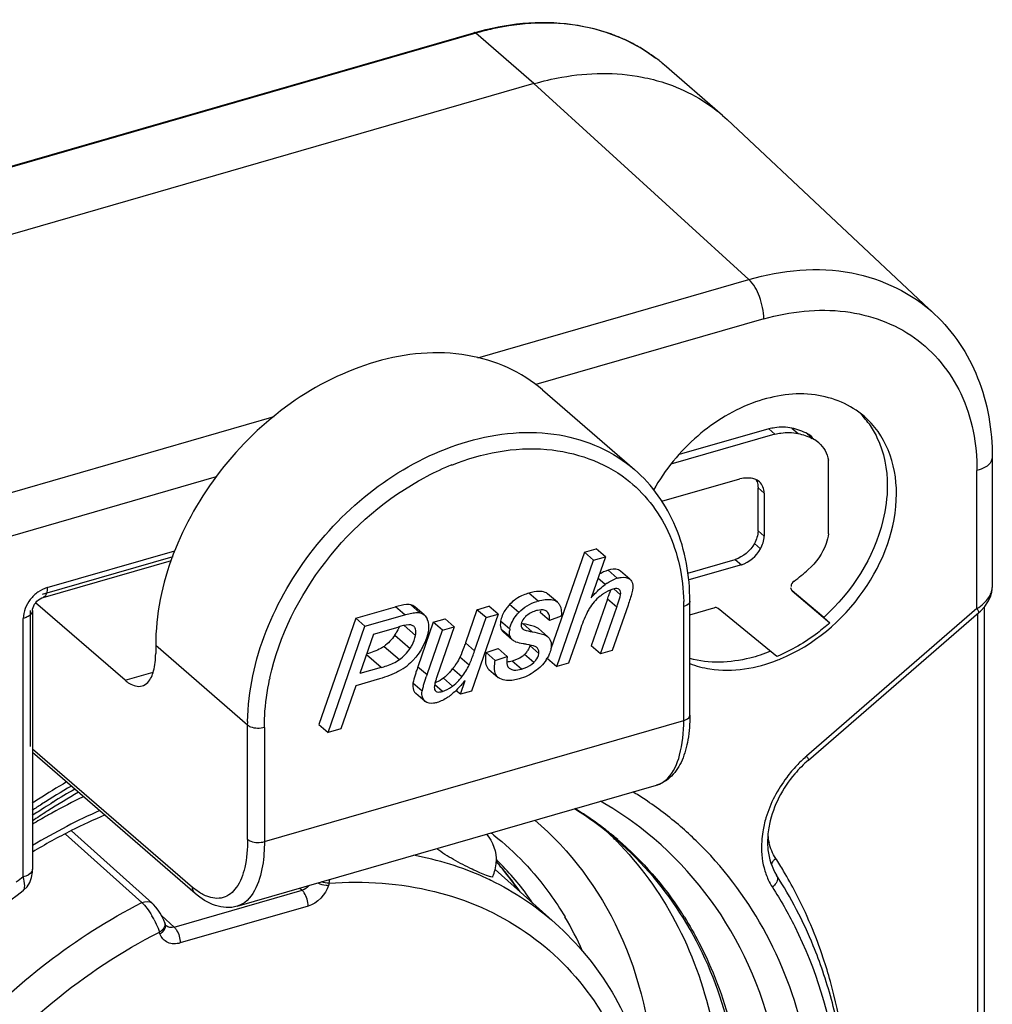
# Model space of a CAD drawing. Header units: millimetres. Extents: x 0 to 420, y 0 to 297.
# Tile 376 of 502: x 373.08 to 374.67, y 138.34 to 139.94. Entities that reach past the tile are written whole.
import ezdxf

# ---------------------------------------------------------------- set-up
doc = ezdxf.new("R2010")
doc.units = ezdxf.units.MM
doc.header["$LTSCALE"] = 23.1
doc.layers.get('0').update_dxf_attribs({"linetype": 'CONTINUOUS'})

msp = doc.modelspace()

# ---------------------------------------------------------------- linework, layer by layer
at = {"color": 7, "linetype": 'CONTINUOUS'}
for p, q in [((372.1764, 139.4467), (373.8218, 139.9217)), ((373.8246, 139.9208), (372.1791, 139.4458)), ((373.9196, 139.8385), (373.8246, 139.9208)), ((374.2273, 139.7868), (374.1323, 139.8691)), ((373.9196, 139.8385), (372.2741, 139.3635)), ((374.2703, 139.5189), (373.9196, 139.8385)), ((374.2273, 139.7868), (374.2351, 139.7798)), ((374.5734, 139.4625), (374.2351, 139.7798)), ((373.828, 139.3913), (374.2703, 139.5189)), ((374.2946, 139.4546), (373.9228, 139.3473)), ((373.9336, 139.3388), (374.0836, 139.2089)), ((372.6248, 139.0439), (373.4958, 139.2954)), ((374.3027, 139.275), (374.1565, 139.2331)), ((374.3127, 139.2663), (374.3027, 139.275)), ((374.3405, 139.2763), (374.3505, 139.2677)), ((374.3127, 139.2663), (374.1432, 139.2177)), ((374.366, 139.267), (374.376, 139.2583)), ((374.4004, 139.1039), (374.4003, 139.2241)), ((374.6674, 139.2288), (374.6674, 139.0163)), ((373.4012, 139.1967), (372.6491, 138.9796)), ((374.1282, 139.157), (374.2557, 139.1935)), ((374.6424, 138.9819), (374.6424, 139.2071)), ((374.2852, 139.1791), (374.2952, 139.1703)), ((374.2852, 139.1089), (374.2852, 139.1791)), ((374.2952, 139.1703), (374.2952, 139.1003)), ((374.2852, 139.1089), (374.2952, 139.1003)), ((374.0019, 139.0737), (374.0211, 139.0792)), ((374.0361, 139.0662), (374.0211, 139.0792)), ((374.2792, 139.088), (374.2892, 139.0793)), ((373.3303, 139.0665), (373.1174, 139.0051)), ((373.1255, 139.0161), (373.3339, 139.0762)), ((374.0019, 139.0737), (373.9474, 138.9164)), ((374.0169, 139.0607), (374.0019, 139.0737)), ((374.0361, 139.0662), (374.0131, 138.9997)), ((374.0169, 139.0607), (374.0361, 139.0662)), ((373.1188, 139.0002), (373.3281, 139.0606)), ((373.9569, 138.8875), (374.0169, 139.0607)), ((374.1706, 139.0397), (374.248, 139.0621)), ((374.258, 139.0534), (374.1721, 139.0286)), ((374.248, 139.0621), (374.258, 139.0534)), ((374.0357, 139.0211), (374.024, 139.0313)), ((374.0556, 139.0314), (374.0406, 139.0444)), ((374.076, 139.0299), (374.061, 139.0429)), ((374.3394, 139.0187), (374.34, 139.0179)), ((374.6672, 139.0126), (374.6674, 139.0162)), ((374.6673, 139.0138), (374.6674, 139.0163)), ((373.1167, 138.9994), (373.1188, 139.0002)), ((373.9264, 138.9941), (373.9114, 139.0071)), ((373.9429, 139.0053), (373.942, 139.0061)), ((373.9579, 138.9923), (373.942, 139.0061)), ((374.0446, 139.0122), (374.0429, 139.0068)), ((374.061, 139.0046), (374.0502, 139.014)), ((374.3408, 139.0107), (374.4024, 138.9589)), ((374.3924, 138.9675), (374.3409, 139.0108)), ((374.658, 138.9951), (374.6617, 139)), ((374.6604, 138.993), (374.6644, 139.0012)), ((374.6644, 139.0012), (374.6662, 139.0069)), ((374.6662, 139.0069), (374.6664, 139.0078)), ((374.6664, 139.0097), (374.6673, 139.0138)), ((374.6664, 139.0078), (374.6672, 139.0126)), ((373.2525, 138.8651), (373.1066, 138.9914)), ((373.6289, 138.966), (373.6939, 138.9848)), ((373.7089, 138.9718), (373.6939, 138.9848)), ((373.7186, 138.9879), (373.7162, 138.9883)), ((373.7336, 138.9749), (373.7186, 138.9879)), ((373.7404, 138.9716), (373.7254, 138.9846)), ((373.8267, 138.9801), (373.846, 138.9857)), ((373.861, 138.9727), (373.846, 138.9857)), ((373.8949, 138.9755), (373.8799, 138.9885)), ((373.957, 138.9931), (373.9579, 138.9923)), ((374.0396, 138.997), (374.0132, 138.921)), ((374.0282, 138.9081), (374.0546, 138.984)), ((374.0546, 138.984), (374.0396, 138.997)), ((374.0731, 138.9877), (374.0475, 138.9136)), ((374.164, 138.7991), (374.164, 138.9853)), ((374.174, 138.8078), (374.174, 138.994)), ((374.174, 138.9718), (374.2129, 138.9831)), ((374.6482, 138.9779), (374.655, 138.9852)), ((374.6535, 138.9905), (374.658, 138.9951)), ((374.6539, 138.984), (374.6539, 137.4166)), ((374.655, 138.9852), (374.6604, 138.993)), ((373.0913, 138.9675), (373.0865, 138.9658)), ((373.0975, 138.9788), (373.0975, 138.7568)), ((373.1015, 138.9788), (373.1015, 138.5569)), ((373.6439, 138.953), (373.7089, 138.9718)), ((373.7312, 138.9753), (373.7336, 138.9749)), ((373.8267, 138.9801), (373.8079, 138.9259)), ((373.861, 138.9727), (373.8175, 138.8472)), ((373.8229, 138.9129), (373.8417, 138.9671)), ((373.8417, 138.9671), (373.8267, 138.9801)), ((373.8417, 138.9671), (373.861, 138.9727)), ((373.9302, 138.9781), (373.93, 138.9755)), ((373.945, 138.9625), (373.93, 138.9755)), ((373.964, 138.9693), (373.945, 138.9625)), ((374.3158, 138.9037), (374.2203, 138.9821)), ((374.6424, 138.9819), (374.3644, 138.7412)), ((374.3675, 138.7347), (374.6455, 138.9755)), ((374.4024, 138.9589), (374.3924, 138.9675)), ((374.6439, 137.4079), (374.6439, 138.9741)), ((374.6455, 138.9755), (374.6482, 138.9779)), ((373.0865, 138.5439), (373.0865, 138.9658)), ((373.6289, 138.966), (373.5687, 138.7927)), ((373.5837, 138.7797), (373.6439, 138.953)), ((373.6439, 138.953), (373.6289, 138.966)), ((373.6581, 138.9402), (373.6981, 138.9517)), ((373.7078, 138.9542), (373.7264, 138.938)), ((373.7554, 138.9595), (373.7303, 138.8871)), ((373.7554, 138.9595), (373.7746, 138.9651)), ((373.7704, 138.9466), (373.7554, 138.9595)), ((373.7896, 138.9521), (373.7618, 138.8719)), ((373.7704, 138.9466), (373.7896, 138.9521)), ((373.7896, 138.9521), (373.7746, 138.9651)), ((373.8802, 138.9483), (373.8652, 138.9613)), ((373.9169, 138.9442), (373.9019, 138.9571)), ((373.6581, 138.9402), (373.6357, 138.8757)), ((373.6925, 138.9384), (373.7175, 138.9167)), ((373.7453, 138.8741), (373.7704, 138.9466)), ((373.8814, 138.935), (373.8664, 138.948)), ((373.8699, 138.9436), (373.8849, 138.9306)), ((373.9019, 138.9483), (373.9007, 138.9494)), ((373.9012, 138.9488), (373.9019, 138.9483)), ((373.942, 138.9363), (373.927, 138.9493)), ((373.9948, 138.9469), (373.9761, 138.893)), ((373.4525, 138.7915), (373.3025, 138.9214)), ((373.3025, 138.9214), (373.3025, 138.9084)), ((373.6752, 138.9202), (373.7002, 138.8986)), ((373.8079, 138.9259), (373.8229, 138.9129)), ((373.9277, 138.9085), (373.9127, 138.9215)), ((373.9255, 138.9173), (373.9243, 138.9183)), ((374.0282, 138.9081), (374.0132, 138.921)), ((373.6701, 138.8856), (373.6463, 138.9062)), ((373.8139, 138.8898), (373.7989, 138.9028)), ((373.8416, 138.9101), (373.861, 138.9169)), ((373.8416, 138.9101), (373.8566, 138.8971)), ((373.8566, 138.8971), (373.876, 138.9039)), ((373.876, 138.9039), (373.861, 138.9169)), ((373.9192, 138.894), (373.9042, 138.907)), ((373.9255, 138.9173), (373.9249, 138.9179)), ((374.0475, 138.9136), (374.0282, 138.9081)), ((373.7303, 138.8871), (373.7453, 138.8741)), ((373.8992, 138.8831), (373.8842, 138.8961)), ((373.9419, 138.9004), (373.9569, 138.8875)), ((373.9761, 138.893), (373.9569, 138.8875)), ((373.2525, 138.8651), (373.2984, 138.8783)), ((373.6701, 138.8856), (373.6357, 138.8757)), ((373.8019, 138.8705), (373.7869, 138.8835)), ((373.8461, 138.8827), (373.8611, 138.8697)), ((373.6289, 138.8561), (373.6046, 138.7858)), ((373.6679, 138.8673), (373.6289, 138.8561)), ((373.7373, 138.8474), (373.7223, 138.8604)), ((373.7703, 138.8468), (373.7581, 138.8574)), ((373.7868, 138.8554), (373.7718, 138.8684)), ((373.7997, 138.8421), (373.8075, 138.8648)), ((373.7421, 138.8304), (373.7271, 138.8434)), ((373.7373, 138.8474), (373.7387, 138.8532)), ((373.7997, 138.8421), (373.793, 138.8479)), ((373.8175, 138.8472), (373.7997, 138.8421)), ((373.4525, 138.7915), (373.4526, 138.7976)), ((373.4525, 138.6053), (373.4525, 138.7915)), ((373.4798, 138.6016), (374.164, 138.7991)), ((373.5687, 138.7927), (373.5837, 138.7797)), ((373.4798, 138.7878), (373.4798, 138.6016)), ((373.6046, 138.7858), (373.5837, 138.7797)), ((373.1015, 138.7533), (373.3625, 138.5273)), ((373.3667, 138.5172), (373.1015, 138.7469)), ((373.4353, 138.4961), (374.1194, 138.6936)), ((373.1264, 138.6518), (373.1245, 138.6506)), ((373.1264, 138.6518), (373.1246, 138.6505)), ((373.1551, 138.6139), (373.2799, 138.5021)), ((373.1649, 138.6192), (373.2968, 138.5011)), ((374.053, 138.6039), (374.0541, 138.6027)), ((374.053, 138.6039), (374.0541, 138.6026)), ((374.0554, 138.6038), (374.0553, 138.6039)), ((373.0999, 138.543), (373.1013, 138.5516)), ((373.1013, 138.5516), (373.1015, 138.5569)), ((373.9543, 138.4686), (373.8561, 138.5559)), ((373.0927, 138.528), (373.097, 138.535)), ((373.097, 138.535), (373.0999, 138.543)), ((373.5853, 138.5338), (373.5843, 138.5302)), ((373.5853, 138.5338), (373.5864, 138.5396)), ((373.0862, 138.5215), (373.0871, 138.5223)), ((373.0871, 138.5223), (373.0927, 138.528)), ((373.3326, 138.4621), (373.5413, 138.5224)), ((373.5376, 138.5256), (373.5413, 138.5224)), ((373.2967, 138.5012), (373.2968, 138.5011)), ((373.299, 138.4991), (373.2968, 138.5012)), ((373.3028, 138.4948), (373.299, 138.4991)), ((373.3064, 138.49), (373.3028, 138.4948)), ((373.3099, 138.4846), (373.3064, 138.49)), ((373.3131, 138.4789), (373.3099, 138.4846)), ((373.5512, 138.4964), (373.3425, 138.4362)), ((373.3326, 138.4621), (373.3123, 138.4803)), ((373.3158, 138.4732), (373.3131, 138.4789)), ((373.3173, 138.4691), (373.3158, 138.4732)), ((373.3184, 138.4661), (373.3174, 138.4691)), ((373.9542, 138.4686), (373.9543, 138.4686)), ((373.3063, 138.4602), (373.3085, 138.4539)), ((373.3095, 138.4509), (373.3085, 138.4539)), ((373.3187, 138.4654), (373.3184, 138.4661)), ((373.3193, 138.4646), (373.3187, 138.4654)), ((373.3194, 138.4644), (373.3193, 138.4646))]:
    msp.add_line(p, q, dxfattribs=at)
for centre, radius, start, end in [((373.9482, 139.4929), 0.4454, 102.4707, 106.1154), ((373.9476, 139.6455), 0.2908, 70.0688, 71.5948), ((373.9507, 139.6537), 0.2821, 63.9274, 70.0899), ((373.9546, 139.6619), 0.273, 60.8336, 63.9034), ((373.9564, 139.6652), 0.2692, 55.8416, 60.8349), ((373.9578, 139.6672), 0.2668, 54.5751, 55.8345), ((373.9582, 139.6679), 0.266, 52.8935, 54.5752), ((373.9567, 139.6663), 0.2683, 49.1104, 52.935), ((373.9589, 139.6688), 0.2649, 49.1139, 52.8941), ((374.3491, 139.2004), 0.1435, 35.2477, 44.9071), ((374.3438, 139.2261), 0.0465, 49.1956, 61.4972), ((374.3327, 139.1784), 0.0909, 61.4993, 63.3446), ((374.3538, 139.2174), 0.0465, 49.1956, 61.4972), ((373.9462, 138.8109), 0.436, 111.6103, 117.4881), ((373.9533, 138.7966), 0.4519, 117.4541, 117.7393), ((374.0689, 138.9853), 0.0481, 106.1308, 110.1311), ((374.0889, 139.3626), 0.4219, 307.2014, 311.2662), ((374.0889, 138.9488), 0.0898, 123.626, 126.2961), ((373.1453, 138.9599), 0.06, 133.8292, 142.1787), ((373.1439, 138.9615), 0.0579, 125.2835, 133.8769), ((373.3596, 139.2334), 0.7199, 340.8343, 341.0121), ((373.4934, 139.1874), 0.5784, 341.0038, 341.4214), ((373.6513, 139.1344), 0.4118, 341.4166, 341.9565), ((374.6374, 139.0183), 0.0302, 338.4765, 343.4036), ((374.6588, 139.0088), 0.00767, 345.79, 6.5943), ((373.95, 138.9125), 0.085, 106.0985, 107.4591), ((373.9471, 138.9801), 0.0163, 52.7621, 60.5769), ((373.8275, 138.9853), 0.3365, 359.9981, 1.3889), ((373.9365, 138.9294), 0.0507, 102.6859, 106.1744), ((373.7221, 138.9543), 0.0254, 17.8749, 24.8044), ((373.9066, 138.9543), 0.0419, 164.1334, 170.4531), ((373.9372, 139.1543), 0.2003, 259.0099, 259.8483), ((373.6304, 138.9794), 0.0744, 326.5256, 329.8489), ((373.9161, 138.9422), 0.0363, 170.4016, 174.6005), ((373.8727, 138.9389), 0.0449, 314.6284, 318.7813), ((373.658, 138.9594), 0.0895, 297.1487, 307.8294), ((374.1916, 138.7261), 0.4886, 160.7627, 161.6999), ((373.8766, 138.9388), 0.0751, 326.6807, 329.5377), ((374.2193, 139.1467), 0.2673, 291.5966, 292.5623), ((374.2546, 138.6966), 0.5394, 160.7862, 161.2198), ((373.9594, 138.8031), 0.2093, 160.8013, 162.4088), ((373.7174, 138.9378), 0.0883, 317.1949, 322.0038), ((373.7324, 138.9248), 0.0883, 317.1963, 322.0038), ((373.8891, 138.7806), 0.4098, 167.5518, 167.8974), ((373.743, 138.9015), 0.0435, 290.1678, 293.9745), ((373.7457, 138.9097), 0.0681, 305.5269, 307.1313), ((373.6362, 139.0042), 0.221, 318.856, 320.8585), ((373.7278, 138.9114), 0.0902, 304.4008, 308.0193), ((374.5116, 138.5714), 0.2247, 131.4879, 136.5496), ((374.5082, 138.5752), 0.2196, 130.8937, 131.4735), ((373.8301, 137.5555), 1.3269, 120.4759, 122.8105), ((373.8269, 137.5586), 1.3128, 120.2774, 122.7624), ((373.8103, 137.5752), 1.2755, 119.7865, 122.4296), ((373.8199, 137.5673), 1.2946, 120.0948, 121.956), ((373.7683, 138.171), 0.5998, 56.3242, 58.6019), ((373.8401, 137.5398), 1.3455, 122.8059, 123.3077), ((373.8385, 137.5404), 1.3344, 122.7573, 123.5402), ((373.8297, 137.5516), 1.3131, 121.9531, 122.6914), ((373.6349, 137.7424), 1.0355, 115.7698, 118.9923), ((373.7434, 138.1676), 0.5754, 54.1286, 60.3021), ((373.7715, 138.1759), 0.594, 49.3176, 56.3232), ((373.8355, 137.5425), 1.3239, 122.6917, 123.685), ((373.8256, 137.5511), 1.304, 122.5201, 123.7413), ((373.6451, 137.7238), 1.0567, 118.9826, 119.4228), ((373.5899, 137.7892), 0.9424, 113.6892, 117.3229), ((373.6994, 138.1925), 0.544, 51.475, 58.241), ((373.6985, 138.1861), 0.5508, 53.9872, 58.4499), ((373.651, 137.7133), 1.0688, 119.4252, 120.9545), ((373.5713, 137.8113), 0.9048, 112.8547, 116.693), ((373.7011, 138.1897), 0.5464, 52.589, 53.9817), ((374.4694, 138.5889), 0.1789, 163.2431, 170.6935), ((373.6097, 137.7509), 0.9854, 117.3238, 121.0592), ((373.5943, 137.7658), 0.9557, 116.6994, 121.0433), ((373.5596, 138.2394), 0.4752, 51.6692, 52.4373), ((373.7022, 138.1912), 0.5446, 50.6144, 52.5891), ((373.7024, 138.1965), 0.5391, 49.0847, 51.4618), ((373.6651, 138.2195), 0.5461, 44.7409, 46.8956), ((373.7721, 138.1768), 0.5929, 45.9372, 49.3095), ((373.7026, 138.1917), 0.5439, 49.43, 50.6137), ((374.3974, 138.6228), 0.0969, 186.5597, 193.5324), ((373.629, 138.0687), 0.5192, 72.8342, 79.568), ((373.7941, 138.5715), 0.0642, 345.8477, 357.4667), ((373.5262, 138.2729), 0.4447, 39.742, 41.7168), ((373.5136, 138.2579), 0.4643, 40.4673, 42.0429), ((373.5368, 138.2436), 0.4599, 43.6451, 45.6032), ((374.3238, 138.5581), 0.018, 155.1859, 158.6616), ((374.325, 138.5575), 0.0194, 152.1757, 155.1919), ((373.7442, 138.206), 0.6785, 30.8032, 32.8652), ((373.6381, 138.0989), 0.4876, 65.8062, 72.8036), ((373.793, 138.5718), 0.0653, 335.1816, 345.8418), ((373.5124, 138.2569), 0.4658, 40.0981, 40.468), ((373.521, 138.2686), 0.4514, 34.233, 39.7307), ((373.5078, 138.2531), 0.4718, 34.4127, 40.0849), ((373.5297, 138.2372), 0.4694, 34.1785, 43.6091), ((373.7305, 138.1979), 0.6944, 27.5017, 30.7979), ((373.8891, 137.4819), 1.3312, 127.0793, 127.6964), ((373.6436, 138.1117), 0.4737, 64.2733, 65.7767), ((374.3958, 138.5833), 0.1036, 205.0656, 212.8144), ((373.678, 138.1723), 0.5753, 32.1263, 32.9765), ((373.177, 138.41), 0.1388, 27.4283, 30.6488), ((373.5205, 138.2133), 0.5222, 23.689, 30.5481), ((373.2951, 138.4759), 0.0257, 301.1982, 309.6423), ((373.3107, 138.4635), 0.00808, 12.3542, 18.747), ((373.6419, 138.1357), 0.791, 11.7903, 18.7657)]:
    msp.add_arc(centre, radius, start, end, dxfattribs=at)
for points, knots in [([(373.8218, 139.9217), (373.8735, 139.9367), (373.9788, 139.9485), (374.0794, 139.9097), (374.1184, 139.8803)], [0, 0, 0, 0, 0.524063, 1, 1, 1, 1]), ([(374.0394, 139.9215), (374.0252, 139.9262), (373.9639, 139.9415), (373.8988, 139.9381), (373.852, 139.9278)], [0, 0, 0, 0, 0.23867, 1, 1, 1, 1]), ([(373.8246, 139.9208), (373.8242, 139.9212), (373.8233, 139.9218), (373.8223, 139.9219), (373.8218, 139.9217)], [0, 0, 0, 0, 0.559343, 1, 1, 1, 1]), ([(373.9196, 139.8385), (373.9346, 139.8428), (373.9923, 139.8564), (374.0533, 139.8575), (374.0962, 139.8492)], [0, 0, 0, 0, 0.262945, 1, 1, 1, 1]), ([(374.0962, 139.8492), (374.1085, 139.8468), (374.1557, 139.8348), (374.1999, 139.8105), (374.2273, 139.7868)], [0, 0, 0, 0, 0.257547, 1, 1, 1, 1]), ([(374.2703, 139.5189), (374.3241, 139.5345), (374.4344, 139.5455), (374.5367, 139.4969), (374.5734, 139.4625)], [0, 0, 0, 0, 0.52675, 1, 1, 1, 1]), ([(374.2946, 139.4546), (374.2946, 139.4669), (374.2895, 139.49), (374.2784, 139.5116), (374.2703, 139.5189)], [0, 0, 0, 0, 0.529618, 1, 1, 1, 1]), ([(374.2946, 139.4546), (374.3374, 139.4669), (374.4243, 139.477), (374.5463, 139.4334), (374.6271, 139.3339), (374.6424, 139.2499), (374.6424, 139.2071)], [0, 0, 0, 0, 0.266867, 0.507861, 0.743947, 1, 1, 1, 1]), ([(374.5734, 139.4625), (374.6039, 139.4339), (374.6531, 139.3597), (374.6674, 139.2728), (374.6674, 139.2288)], [0, 0, 0, 0, 0.486873, 1, 1, 1, 1]), ([(373.9335, 139.3389), (373.8996, 139.3682), (373.8077, 139.4086), (373.7098, 139.3984), (373.6619, 139.3845)], [0, 0, 0, 0, 0.47353, 1, 1, 1, 1]), ([(373.6619, 139.3845), (373.5624, 139.3558), (373.3861, 139.2266), (373.3025, 139.0225), (373.3025, 138.9214)], [0, 0, 0, 0, 0.505913, 1, 1, 1, 1]), ([(374.4583, 139.2957), (374.4364, 139.3147), (374.3754, 139.3397), (374.275, 139.3241), (374.1816, 139.2674), (374.1333, 139.2085), (374.1148, 139.1754)], [0, 0, 0, 0, 0.213251, 0.452949, 0.721281, 1, 1, 1, 1]), ([(374.5111, 139.1692), (374.5111, 139.1936), (374.5032, 139.2411), (374.4753, 139.281), (374.4583, 139.2957)], [0, 0, 0, 0, 0.520049, 1, 1, 1, 1]), ([(373.8119, 139.2546), (373.8598, 139.2685), (373.9577, 139.2787), (374.0496, 139.2383), (374.0836, 139.2089)], [0, 0, 0, 0, 0.526466, 1, 1, 1, 1]), ([(374.3405, 139.2763), (374.3314, 139.2783), (374.3183, 139.2784), (374.3059, 139.2758), (374.3027, 139.275)], [0, 0, 0, 0, 0.737161, 1, 1, 1, 1]), ([(374.4663, 139.2832), (374.4712, 139.2763), (374.4892, 139.2456), (374.4961, 139.2092), (374.4961, 139.1822)], [0, 0, 0, 0, 0.239348, 1, 1, 1, 1]), ([(374.3127, 139.2663), (374.3159, 139.2672), (374.3283, 139.2697), (374.3414, 139.2696), (374.3505, 139.2677)], [0, 0, 0, 0, 0.262839, 1, 1, 1, 1]), ([(373.4525, 138.7976), (373.4542, 138.8979), (373.5386, 139.0989), (373.7135, 139.2262), (373.8119, 139.2546)], [0, 0, 0, 0, 0.494837, 1, 1, 1, 1]), ([(373.7856, 139.2162), (373.8342, 139.2355), (373.9346, 139.2558), (374.0339, 139.2214), (374.0706, 139.1932)], [0, 0, 0, 0, 0.530453, 1, 1, 1, 1]), ([(374.6674, 139.2288), (374.6674, 139.2266), (374.6639, 139.215), (374.6513, 139.2097), (374.6424, 139.2071)], [0, 0, 0, 0, 0.193916, 1, 1, 1, 1]), ([(374.174, 138.994), (374.174, 139.0351), (374.1603, 139.1159), (374.1126, 139.1838), (374.0836, 139.2089)], [0, 0, 0, 0, 0.516833, 1, 1, 1, 1]), ([(373.4889, 138.869), (373.504, 138.9374), (373.5692, 139.0684), (373.6799, 139.1634), (373.7429, 139.1966)], [0, 0, 0, 0, 0.495711, 1, 1, 1, 1]), ([(374.0706, 139.1932), (374.0993, 139.1711), (374.1478, 139.1089), (374.1629, 139.0326), (374.1639, 138.9935)], [0, 0, 0, 0, 0.480831, 1, 1, 1, 1]), ([(374.4961, 139.1822), (374.4961, 139.1632), (374.4855, 139.0825), (374.4383, 139.0088), (374.3924, 138.9675)], [0, 0, 0, 0, 0.236069, 1, 1, 1, 1]), ([(374.3218, 138.8998), (374.3756, 138.9222), (374.4679, 138.9993), (374.5111, 139.1133), (374.5111, 139.1692)], [0, 0, 0, 0, 0.510233, 1, 1, 1, 1]), ([(374.4004, 139.1039), (374.3996, 139.0986), (374.3939, 139.0765), (374.3801, 139.0568), (374.3672, 139.0455)], [0, 0, 0, 0, 0.240379, 1, 1, 1, 1]), ([(374.061, 139.0429), (374.0599, 139.0438), (374.0537, 139.0473), (374.046, 139.046), (374.0406, 139.0444)], [0, 0, 0, 0, 0.203858, 1, 1, 1, 1]), ([(374.0556, 139.0314), (374.0577, 139.0321), (374.0644, 139.0337), (374.0724, 139.0329), (374.076, 139.0299)], [0, 0, 0, 0, 0.31964, 1, 1, 1, 1]), ([(374.0131, 138.9997), (374.0151, 139.002), (374.0222, 139.0096), (374.0298, 139.0168), (374.0357, 139.0211)], [0, 0, 0, 0, 0.288285, 1, 1, 1, 1]), ([(374.0588, 139.013), (374.0582, 139.0134), (374.0549, 139.0151), (374.0511, 139.0143), (374.0483, 139.0135)], [0, 0, 0, 0, 0.197252, 1, 1, 1, 1]), ([(374.076, 139.0299), (374.0771, 139.029), (374.0813, 139.0239), (374.0812, 139.0167), (374.0804, 139.0117)], [0, 0, 0, 0, 0.216075, 1, 1, 1, 1]), ([(373.1243, 139.0071), (373.124, 139.0062), (373.123, 139.0034), (373.1208, 139.0008), (373.1188, 139.0002)], [0, 0, 0, 0, 0.304497, 1, 1, 1, 1]), ([(373.9114, 139.0071), (373.9083, 139.0062), (373.8967, 139.0022), (373.8861, 138.9951), (373.8799, 138.9885)], [0, 0, 0, 0, 0.263679, 1, 1, 1, 1]), ([(373.9329, 139.0096), (373.9314, 139.0099), (373.9241, 139.0103), (373.9169, 139.0087), (373.9114, 139.0071)], [0, 0, 0, 0, 0.209587, 1, 1, 1, 1]), ([(374.0483, 139.0135), (374.0427, 139.0119), (374.0355, 139.0081), (374.0291, 139.0033), (374.0275, 139.002)], [0, 0, 0, 0, 0.729159, 1, 1, 1, 1]), ([(374.0546, 138.984), (374.0555, 138.9865), (374.0577, 138.9933), (374.0602, 139.0001), (374.061, 139.0046)], [0, 0, 0, 0, 0.366381, 1, 1, 1, 1]), ([(374.0804, 139.0117), (374.0802, 139.0104), (374.0782, 139.0022), (374.0754, 138.9943), (374.0731, 138.9877)], [0, 0, 0, 0, 0.15836, 1, 1, 1, 1]), ([(373.1015, 138.9788), (373.1015, 138.9796), (373.102, 138.9841), (373.1043, 138.9883), (373.1067, 138.9914)], [0, 0, 0, 0, 0.162947, 1, 1, 1, 1]), ([(373.7162, 138.9883), (373.7148, 138.9884), (373.7072, 138.9883), (373.6998, 138.9865), (373.6939, 138.9848)], [0, 0, 0, 0, 0.190308, 1, 1, 1, 1]), ([(373.8799, 138.9885), (373.8782, 138.9867), (373.8725, 138.98), (373.868, 138.972), (373.8663, 138.9658)], [0, 0, 0, 0, 0.274237, 1, 1, 1, 1]), ([(373.9579, 138.9923), (373.9593, 138.9911), (373.9647, 138.9848), (373.9649, 138.9756), (373.964, 138.9693)], [0, 0, 0, 0, 0.222366, 1, 1, 1, 1]), ([(374.174, 138.994), (374.174, 138.9931), (374.1726, 138.9885), (374.1675, 138.9863), (374.164, 138.9853)], [0, 0, 0, 0, 0.193901, 1, 1, 1, 1]), ([(374.2203, 138.9821), (374.219, 138.9831), (374.2162, 138.9844), (374.2141, 138.9829), (374.2135, 138.9824)], [0, 0, 0, 0, 0.692012, 1, 1, 1, 1]), ([(373.7089, 138.9718), (373.7102, 138.9721), (373.7148, 138.9734), (373.7194, 138.9744), (373.7228, 138.9749)], [0, 0, 0, 0, 0.280851, 1, 1, 1, 1]), ([(373.8802, 138.9483), (373.8806, 138.9507), (373.8833, 138.9608), (373.8894, 138.9697), (373.8949, 138.9755)], [0, 0, 0, 0, 0.231022, 1, 1, 1, 1]), ([(373.9061, 138.9688), (373.9051, 138.9678), (373.9019, 138.9643), (373.8993, 138.9601), (373.8988, 138.9568)], [0, 0, 0, 0, 0.301945, 1, 1, 1, 1]), ([(373.9405, 138.9773), (373.9397, 138.978), (373.935, 138.9804), (373.9294, 138.9798), (373.9254, 138.9789)], [0, 0, 0, 0, 0.206629, 1, 1, 1, 1]), ([(373.945, 138.9625), (373.9452, 138.9641), (373.9456, 138.9693), (373.9434, 138.9751), (373.9405, 138.9773)], [0, 0, 0, 0, 0.30845, 1, 1, 1, 1]), ([(374.0099, 138.9819), (374.0086, 138.9798), (374.0026, 138.9685), (373.9981, 138.9566), (373.9948, 138.9469)], [0, 0, 0, 0, 0.195583, 1, 1, 1, 1]), ([(374.6455, 138.9755), (374.6461, 138.9759), (374.6442, 138.979), (374.6434, 138.9806), (374.6424, 138.9819)], [0, 0, 0, 0, 0.308958, 1, 1, 1, 1]), ([(373.7185, 138.9553), (373.7175, 138.9555), (373.7105, 138.9553), (373.7037, 138.9534), (373.6981, 138.9517)], [0, 0, 0, 0, 0.152434, 1, 1, 1, 1]), ([(373.7256, 138.9502), (373.7253, 138.9508), (373.7247, 138.9518), (373.7238, 138.9528), (373.7234, 138.9532)], [0, 0, 0, 0, 0.509967, 1, 1, 1, 1]), ([(373.7463, 138.9621), (373.7476, 138.9581), (373.7481, 138.952), (373.7473, 138.9461), (373.7471, 138.9445)], [0, 0, 0, 0, 0.720271, 1, 1, 1, 1]), ([(373.8652, 138.9613), (373.865, 138.96), (373.8645, 138.9556), (373.865, 138.9508), (373.8664, 138.948)], [0, 0, 0, 0, 0.288173, 1, 1, 1, 1]), ([(373.927, 138.9493), (373.9246, 138.9514), (373.9159, 138.9543), (373.9074, 138.9561), (373.9019, 138.9571)], [0, 0, 0, 0, 0.361155, 1, 1, 1, 1]), ([(374.4024, 138.9589), (374.3959, 138.953), (374.3695, 138.9311), (374.3394, 138.9134), (374.3158, 138.9037)], [0, 0, 0, 0, 0.256285, 1, 1, 1, 1]), ([(373.7175, 138.9167), (373.7187, 138.9185), (373.7227, 138.9251), (373.7255, 138.9325), (373.7264, 138.938)], [0, 0, 0, 0, 0.271615, 1, 1, 1, 1]), ([(373.7264, 138.938), (373.7267, 138.9393), (373.7272, 138.9433), (373.7269, 138.9477), (373.7256, 138.9502)], [0, 0, 0, 0, 0.309195, 1, 1, 1, 1]), ([(373.7471, 138.9445), (373.7468, 138.9427), (373.7451, 138.9352), (373.7422, 138.928), (373.7396, 138.9227)], [0, 0, 0, 0, 0.23064, 1, 1, 1, 1]), ([(373.9019, 138.9483), (373.9025, 138.9479), (373.9073, 138.9458), (373.9125, 138.9449), (373.9169, 138.9442)], [0, 0, 0, 0, 0.14107, 1, 1, 1, 1]), ([(373.9169, 138.9442), (373.9224, 138.9432), (373.9309, 138.9413), (373.9396, 138.9384), (373.942, 138.9363)], [0, 0, 0, 0, 0.638845, 1, 1, 1, 1]), ([(373.942, 138.9363), (373.9458, 138.933), (373.9486, 138.9254), (373.9478, 138.9185), (373.9474, 138.9164)], [0, 0, 0, 0, 0.705202, 1, 1, 1, 1]), ([(373.6752, 138.9202), (373.6735, 138.919), (373.6646, 138.9136), (373.6547, 138.9101), (373.6469, 138.9078)], [0, 0, 0, 0, 0.205582, 1, 1, 1, 1]), ([(373.8079, 138.9259), (373.807, 138.9234), (373.8042, 138.9156), (373.8013, 138.9078), (373.7989, 138.9028)], [0, 0, 0, 0, 0.324604, 1, 1, 1, 1]), ([(373.9082, 138.9233), (373.9061, 138.9237), (373.9001, 138.9248), (373.894, 138.9258), (373.8903, 138.9273)], [0, 0, 0, 0, 0.356166, 1, 1, 1, 1]), ([(373.9249, 138.9179), (373.9242, 138.9185), (373.919, 138.9215), (373.9131, 138.9224), (373.9082, 138.9233)], [0, 0, 0, 0, 0.162754, 1, 1, 1, 1]), ([(373.2802, 138.8556), (373.2837, 138.8566), (373.293, 138.8629), (373.301, 138.8824), (373.3025, 138.8989), (373.3025, 138.9084)], [0, 0, 0, 0, 0.181175, 0.528595, 1, 1, 1, 1]), ([(373.7268, 138.9025), (373.7256, 138.9011), (373.7213, 138.8962), (373.7166, 138.8916), (373.7129, 138.8887)], [0, 0, 0, 0, 0.27796, 1, 1, 1, 1]), ([(373.8139, 138.8898), (373.8145, 138.8911), (373.8178, 138.8987), (373.8206, 138.9065), (373.8229, 138.9129)], [0, 0, 0, 0, 0.174763, 1, 1, 1, 1]), ([(373.8416, 138.9101), (373.841, 138.9071), (373.8395, 138.898), (373.8413, 138.8868), (373.8461, 138.8827)], [0, 0, 0, 0, 0.328736, 1, 1, 1, 1]), ([(373.876, 138.9039), (373.8758, 138.9025), (373.8752, 138.8978), (373.8752, 138.893), (373.8761, 138.8898)], [0, 0, 0, 0, 0.295771, 1, 1, 1, 1]), ([(373.9042, 138.907), (373.903, 138.9058), (373.8971, 138.9008), (373.8898, 138.8978), (373.8842, 138.8961)], [0, 0, 0, 0, 0.227671, 1, 1, 1, 1]), ([(373.9192, 138.894), (373.9204, 138.8952), (373.9242, 138.8993), (373.927, 138.9045), (373.9277, 138.9085)], [0, 0, 0, 0, 0.286788, 1, 1, 1, 1]), ([(374.3058, 138.9124), (374.2947, 138.9078), (374.2525, 138.8936), (374.2053, 138.8918), (374.1738, 138.9003)], [0, 0, 0, 0, 0.268579, 1, 1, 1, 1]), ([(373.6701, 138.8856), (373.6732, 138.8865), (373.6836, 138.8898), (373.6939, 138.8941), (373.7002, 138.8986)], [0, 0, 0, 0, 0.298905, 1, 1, 1, 1]), ([(373.8611, 138.8697), (373.8596, 138.8709), (373.8538, 138.8788), (373.8551, 138.8896), (373.8566, 138.8971)], [0, 0, 0, 0, 0.197138, 1, 1, 1, 1]), ([(373.8992, 138.8831), (373.9012, 138.8837), (373.9084, 138.8862), (373.9153, 138.8901), (373.9192, 138.894)], [0, 0, 0, 0, 0.278203, 1, 1, 1, 1]), ([(374.1737, 138.8922), (374.1843, 138.8881), (374.2318, 138.8758), (374.283, 138.8844), (374.3177, 138.8981)], [0, 0, 0, 0, 0.234239, 1, 1, 1, 1]), ([(373.7277, 138.8795), (373.727, 138.8775), (373.725, 138.8712), (373.7231, 138.8648), (373.7223, 138.8604)], [0, 0, 0, 0, 0.32667, 1, 1, 1, 1]), ([(373.7387, 138.8532), (373.739, 138.8544), (373.7406, 138.8601), (373.7424, 138.8658), (373.7439, 138.8703)], [0, 0, 0, 0, 0.203685, 1, 1, 1, 1]), ([(373.8837, 138.8824), (373.8848, 138.882), (373.8899, 138.881), (373.8952, 138.882), (373.8992, 138.8831)], [0, 0, 0, 0, 0.215901, 1, 1, 1, 1]), ([(373.2525, 138.8651), (373.2548, 138.8631), (373.2625, 138.8571), (373.2735, 138.8537), (373.2802, 138.8556)], [0, 0, 0, 0, 0.303789, 1, 1, 1, 1]), ([(373.4798, 138.7878), (373.4798, 138.7943), (373.4805, 138.8207), (373.4842, 138.847), (373.4884, 138.8666)], [0, 0, 0, 0, 0.244085, 1, 1, 1, 1]), ([(373.7223, 138.8604), (373.722, 138.8586), (373.7214, 138.8526), (373.7238, 138.8461), (373.7271, 138.8434)], [0, 0, 0, 0, 0.295956, 1, 1, 1, 1]), ([(373.7574, 138.8566), (373.7572, 138.8555), (373.7568, 138.8524), (373.7577, 138.8486), (373.7595, 138.8472)], [0, 0, 0, 0, 0.31765, 1, 1, 1, 1]), ([(373.7599, 138.8663), (373.7596, 138.8653), (373.7587, 138.8621), (373.7578, 138.8589), (373.7574, 138.8566)], [0, 0, 0, 0, 0.300045, 1, 1, 1, 1]), ([(373.864, 138.8677), (373.8634, 138.868), (373.8624, 138.8686), (373.8615, 138.8693), (373.8611, 138.8697)], [0, 0, 0, 0, 0.505297, 1, 1, 1, 1]), ([(373.8956, 138.8672), (373.8925, 138.8663), (373.8822, 138.8639), (373.8706, 138.8643), (373.864, 138.8677)], [0, 0, 0, 0, 0.29879, 1, 1, 1, 1]), ([(373.7421, 138.8304), (373.7388, 138.8331), (373.7364, 138.8397), (373.737, 138.8456), (373.7373, 138.8474)], [0, 0, 0, 0, 0.704044, 1, 1, 1, 1]), ([(373.7595, 138.8472), (373.76, 138.8467), (373.7634, 138.845), (373.7674, 138.846), (373.7703, 138.8468)], [0, 0, 0, 0, 0.191146, 1, 1, 1, 1]), ([(373.7619, 138.8286), (373.7599, 138.8281), (373.7534, 138.8265), (373.7457, 138.8274), (373.7421, 138.8304)], [0, 0, 0, 0, 0.30996, 1, 1, 1, 1]), ([(374.174, 138.8078), (374.174, 138.7945), (374.1723, 138.7694), (374.1632, 138.7351), (374.1465, 138.7075), (374.1287, 138.6962), (374.1194, 138.6936)], [0, 0, 0, 0, 0.296534, 0.555213, 0.784072, 1, 1, 1, 1]), ([(374.164, 138.7991), (374.1654, 138.7995), (374.1695, 138.801), (374.174, 138.8047), (374.174, 138.8078)], [0, 0, 0, 0, 0.325425, 1, 1, 1, 1]), ([(373.4798, 138.7878), (373.4727, 138.7858), (373.4624, 138.7858), (373.454, 138.7902), (373.4525, 138.7915)], [0, 0, 0, 0, 0.789299, 1, 1, 1, 1]), ([(374.1194, 138.6936), (374.1264, 138.6956), (374.145, 138.7082), (374.1611, 138.7472), (374.164, 138.7801), (374.164, 138.7991)], [0, 0, 0, 0, 0.181175, 0.528677, 1, 1, 1, 1]), ([(374.3485, 138.7259), (374.3426, 138.7197), (374.3211, 138.6944), (374.3052, 138.6641), (374.2981, 138.6404)], [0, 0, 0, 0, 0.255626, 1, 1, 1, 1]), ([(374.3675, 138.7347), (374.3595, 138.7278), (374.3305, 138.6985), (374.3102, 138.6601), (374.3039, 138.6302)], [0, 0, 0, 0, 0.257827, 1, 1, 1, 1]), ([(374.3644, 138.7412), (374.3654, 138.7397), (374.3663, 138.7381), (374.368, 138.7352), (374.3675, 138.7347)], [0, 0, 0, 0, 0.712635, 1, 1, 1, 1]), ([(373.9209, 138.6366), (373.9789, 138.5875), (374.0764, 138.4562), (374.1109, 138.2979), (374.1152, 138.2164)], [0, 0, 0, 0, 0.482266, 1, 1, 1, 1]), ([(374.3232, 138.2176), (374.3104, 138.3008), (374.2582, 138.4608), (374.1451, 138.5871), (374.0805, 138.6339)], [0, 0, 0, 0, 0.513676, 1, 1, 1, 1]), ([(374.2929, 138.6178), (374.2921, 138.6127), (374.2898, 138.593), (374.2913, 138.5727), (374.295, 138.5586)], [0, 0, 0, 0, 0.261794, 1, 1, 1, 1]), ([(373.4525, 138.6053), (373.4525, 138.5899), (373.4501, 138.5625), (373.4382, 138.5276), (373.4138, 138.5065), (373.3941, 138.5091), (373.3858, 138.5124)], [0, 0, 0, 0, 0.341245, 0.604147, 0.802279, 1, 1, 1, 1]), ([(373.4798, 138.6016), (373.4798, 138.5884), (373.478, 138.5511), (373.4602, 138.5033), (373.4353, 138.4961)], [0, 0, 0, 0, 0.336966, 1, 1, 1, 1]), ([(373.4525, 138.6053), (373.454, 138.604), (373.4624, 138.5996), (373.4727, 138.5996), (373.4798, 138.6016)], [0, 0, 0, 0, 0.210701, 1, 1, 1, 1]), ([(373.8543, 138.6121), (373.8889, 138.5847), (373.9304, 138.5412), (373.9626, 138.4916), (373.9703, 138.4787)], [0, 0, 0, 0, 0.746918, 1, 1, 1, 1]), ([(373.8573, 137.1161), (373.9824, 137.2107), (374.1974, 137.4408), (374.3552, 137.7952), (374.3903, 138.0837), (374.3695, 138.2838), (374.3025, 138.4623), (374.2274, 138.5612), (374.1845, 138.6028)], [0, 0, 0, 0, 0.276361, 0.543528, 0.668097, 0.78488, 0.894685, 1, 1, 1, 1]), ([(374.0541, 138.6027), (374.0922, 138.5641), (374.1584, 138.4729), (374.1963, 138.3671), (374.2088, 138.3119)], [0, 0, 0, 0, 0.489292, 1, 1, 1, 1]), ([(374.2326, 138.3181), (374.217, 138.3737), (374.1719, 138.4794), (374.0974, 138.5674), (374.0554, 138.6038)], [0, 0, 0, 0, 0.50931, 1, 1, 1, 1]), ([(374.3008, 138.6045), (374.3007, 138.599), (374.3014, 138.579), (374.3076, 138.559), (374.3155, 138.5467)], [0, 0, 0, 0, 0.271733, 1, 1, 1, 1]), ([(373.8523, 138.5444), (373.8519, 138.5435), (373.8471, 138.5443), (373.8412, 138.5465), (373.8305, 138.5511), (373.8127, 138.5593), (373.7886, 138.5718), (373.7697, 138.5835), (373.761, 138.5901)], [0, 0, 0, 0, 0.029521, 0.102747, 0.215462, 0.35267, 0.681335, 1, 1, 1, 1]), ([(373.1015, 138.5569), (373.1015, 138.5555), (373.0993, 138.5486), (373.0918, 138.5454), (373.0865, 138.5439)], [0, 0, 0, 0, 0.201135, 1, 1, 1, 1]), ([(373.0862, 138.5215), (373.0884, 138.5232), (373.0895, 138.5321), (373.0878, 138.5392), (373.0865, 138.5439)], [0, 0, 0, 0, 0.360432, 1, 1, 1, 1]), ([(373.567, 138.5341), (373.5712, 138.5323), (373.5771, 138.5308), (373.583, 138.5302), (373.5843, 138.5302)], [0, 0, 0, 0, 0.782508, 1, 1, 1, 1]), ([(373.5853, 138.5338), (373.6427, 138.538), (373.7563, 138.5305), (373.9106, 138.4635), (374.0274, 138.3455), (374.0715, 138.2438), (374.0854, 138.1904)], [0, 0, 0, 0, 0.262037, 0.507652, 0.748964, 1, 1, 1, 1]), ([(374.3155, 138.5467), (374.3163, 138.5454), (374.3185, 138.5381), (374.3131, 138.5309), (374.3087, 138.5272)], [0, 0, 0, 0, 0.208673, 1, 1, 1, 1]), ([(374.3909, 138.3901), (374.3861, 138.4041), (374.3658, 138.4584), (374.339, 138.5104), (374.3155, 138.5467)], [0, 0, 0, 0, 0.254106, 1, 1, 1, 1]), ([(373.0862, 138.5215), (373.0329, 138.4808), (372.8356, 138.3044), (372.69, 138.0682), (372.6319, 137.8796)], [0, 0, 0, 0, 0.253701, 1, 1, 1, 1]), ([(373.4353, 138.4961), (373.424, 138.4928), (373.3975, 138.4946), (373.3765, 138.5088), (373.3667, 138.5172)], [0, 0, 0, 0, 0.476764, 1, 1, 1, 1]), ([(373.5512, 138.4964), (373.5512, 138.5039), (373.5484, 138.5135), (373.5428, 138.5211), (373.5413, 138.5224)], [0, 0, 0, 0, 0.792576, 1, 1, 1, 1]), ([(374.3087, 138.5272), (374.322, 138.5065), (374.3721, 138.4186), (374.4021, 138.3198), (374.414, 138.2443)], [0, 0, 0, 0, 0.243081, 1, 1, 1, 1]), ([(374.4033, 138.3735), (374.3998, 138.3862), (374.3846, 138.436), (374.3644, 138.4842), (374.3465, 138.5185)], [0, 0, 0, 0, 0.254126, 1, 1, 1, 1]), ([(372.7944, 137.9658), (372.8392, 138.0802), (372.9734, 138.2921), (373.1709, 138.4469), (373.2799, 138.5021)], [0, 0, 0, 0, 0.50147, 1, 1, 1, 1]), ([(373.3173, 138.4691), (373.3184, 138.4658), (373.3162, 138.4603), (373.3127, 138.457), (373.3115, 138.4561)], [0, 0, 0, 0, 0.699936, 1, 1, 1, 1]), ([(373.9542, 138.4686), (373.9906, 138.4362), (374.0546, 138.3581), (374.0921, 138.2648), (374.1046, 138.216)], [0, 0, 0, 0, 0.491741, 1, 1, 1, 1]), ([(374.1652, 138.4782), (374.1736, 138.4648), (374.2057, 138.4089), (374.2285, 138.3477), (374.2406, 138.3006)], [0, 0, 0, 0, 0.245152, 1, 1, 1, 1]), ([(372.8084, 137.8218), (372.8385, 137.9549), (372.9672, 138.209), (373.1849, 138.3916), (373.3085, 138.4539)], [0, 0, 0, 0, 0.496445, 1, 1, 1, 1]), ([(373.3095, 138.4509), (373.3109, 138.4518), (373.3155, 138.4551), (373.3195, 138.4612), (373.3186, 138.4652)], [0, 0, 0, 0, 0.291133, 1, 1, 1, 1]), ([(373.3326, 138.4621), (373.3341, 138.4608), (373.3397, 138.4532), (373.3425, 138.4436), (373.3425, 138.4362)], [0, 0, 0, 0, 0.207424, 1, 1, 1, 1]), ([(373.3425, 138.4362), (373.336, 138.4343), (373.3215, 138.434), (373.3115, 138.445), (373.3095, 138.4509)], [0, 0, 0, 0, 0.52233, 1, 1, 1, 1]), ([(374.4343, 138.13), (374.4345, 138.1511), (374.4324, 138.233), (374.4196, 138.3148), (374.4033, 138.3735)], [0, 0, 0, 0, 0.257381, 1, 1, 1, 1])]:
    msp.add_open_spline(points, degree=3, knots=knots, dxfattribs=at)
for points in [[(374.366, 139.267), (374.3581, 139.2713), (374.3494, 139.2744), (374.3405, 139.2763)], [(374.3505, 139.2677), (374.3584, 139.266), (374.3662, 139.2633), (374.3735, 139.2597)], [(374.3842, 139.2526), (374.3925, 139.2455), (374.3981, 139.2348), (374.4003, 139.2241)], [(374.2798, 139.1932), (374.2721, 139.1956), (374.2635, 139.1954), (374.2557, 139.1935)], [(374.2874, 139.189), (374.2852, 139.1909), (374.2826, 139.1924), (374.2798, 139.1932)], [(374.2818, 139.1925), (374.2832, 139.19), (374.2842, 139.1872), (374.2847, 139.1844)], [(374.2847, 139.1844), (374.285, 139.1826), (374.2852, 139.1808), (374.2852, 139.179)], [(374.2952, 139.1703), (374.2952, 139.1771), (374.2925, 139.1846), (374.2874, 139.189)], [(374.2852, 139.1089), (374.2851, 139.1017), (374.2828, 139.0943), (374.2792, 139.088)], [(374.2892, 139.0793), (374.2928, 139.0856), (374.2951, 139.093), (374.2952, 139.1002)], [(374.2792, 139.088), (374.2726, 139.0762), (374.261, 139.0659), (374.248, 139.0621)], [(374.258, 139.0534), (374.271, 139.0573), (374.2826, 139.0675), (374.2892, 139.0793)], [(374.0406, 139.0444), (374.0356, 139.043), (374.0308, 139.0407), (374.0263, 139.0379)], [(373.1255, 139.0161), (373.1201, 139.0145), (373.115, 139.0119), (373.1104, 139.0087)], [(373.1255, 139.0161), (373.1255, 139.013), (373.1252, 139.0099), (373.1243, 139.0071)], [(374.0392, 139.0235), (374.0433, 139.0263), (374.0477, 139.0287), (374.0524, 139.0304)], [(374.344, 139.0266), (374.3416, 139.0247), (374.338, 139.0214), (374.3394, 139.0187)], [(374.3384, 139.0163), (374.3384, 139.0145), (374.3393, 139.0117), (374.3411, 139.0117)], [(373.1067, 138.9914), (373.1093, 138.9947), (373.1127, 138.9977), (373.1167, 138.9994)], [(373.942, 139.0061), (373.9394, 139.008), (373.9361, 139.0092), (373.9329, 139.0096)], [(374.0275, 139.002), (374.0205, 138.9964), (374.0146, 138.9895), (374.0099, 138.9819)], [(374.061, 139.0046), (374.0615, 139.0075), (374.061, 139.0112), (374.0588, 139.013)], [(374.6617, 139), (374.6632, 139.0022), (374.6645, 139.0047), (374.6655, 139.0072)], [(373.0979, 138.9967), (373.0912, 138.988), (373.0865, 138.9768), (373.0865, 138.9658)], [(373.7254, 138.9846), (373.7235, 138.9863), (373.721, 138.9874), (373.7186, 138.9879)], [(373.8949, 138.9755), (373.9028, 138.9839), (373.9134, 138.9901), (373.9245, 138.9936)], [(373.9264, 138.9941), (373.9302, 138.9953), (373.9342, 138.9962), (373.9382, 138.9966)], [(373.9382, 138.9966), (373.9404, 138.9969), (373.9426, 138.997), (373.9449, 138.9969)], [(373.9449, 138.9969), (373.9484, 138.9968), (373.952, 138.996), (373.9551, 138.9943)], [(374.6424, 138.9819), (374.6464, 138.9845), (374.6501, 138.9873), (374.6535, 138.9905)], [(373.0976, 138.9714), (373.0957, 138.9698), (373.0935, 138.9685), (373.0913, 138.9675)], [(373.1015, 138.9788), (373.1015, 138.976), (373.0997, 138.9733), (373.0976, 138.9714)], [(373.7228, 138.9749), (373.7256, 138.9753), (373.7284, 138.9755), (373.7312, 138.9753)], [(373.7336, 138.9749), (373.736, 138.9744), (373.7385, 138.9733), (373.7404, 138.9716)], [(373.7404, 138.9716), (373.7425, 138.9698), (373.7441, 138.9675), (373.7452, 138.965)], [(373.9224, 138.9781), (373.9164, 138.9764), (373.9105, 138.9733), (373.9061, 138.9688)], [(373.6995, 138.9521), (373.6982, 138.9486), (373.6966, 138.9453), (373.6948, 138.942)], [(373.7234, 138.9532), (373.722, 138.9543), (373.7203, 138.955), (373.7185, 138.9553)], [(373.8988, 138.9568), (373.8983, 138.9541), (373.8991, 138.9506), (373.9012, 138.9488)], [(373.6925, 138.9384), (373.6879, 138.9314), (373.682, 138.9251), (373.6752, 138.9202)], [(373.8664, 138.948), (373.8672, 138.9463), (373.8684, 138.9448), (373.8699, 138.9436)], [(373.8814, 138.935), (373.8798, 138.9382), (373.8796, 138.9421), (373.8799, 138.9456)], [(373.8849, 138.9306), (373.8834, 138.9318), (373.8822, 138.9333), (373.8814, 138.935)], [(373.7396, 138.9227), (373.7361, 138.9155), (373.7319, 138.9086), (373.7268, 138.9025)], [(373.8903, 138.9273), (373.8884, 138.9281), (373.8865, 138.9292), (373.8849, 138.9306)], [(373.9127, 138.9215), (373.9123, 138.9189), (373.9113, 138.9164), (373.9099, 138.9141)], [(373.7002, 138.8986), (373.707, 138.9034), (373.7129, 138.9097), (373.7175, 138.9167)], [(373.7989, 138.9028), (373.7956, 138.8959), (373.7916, 138.8894), (373.7869, 138.8835)], [(373.9099, 138.9141), (373.9089, 138.9125), (373.9077, 138.9109), (373.9064, 138.9094)], [(373.9277, 138.9085), (373.9282, 138.9115), (373.9275, 138.915), (373.9255, 138.9173)], [(373.9447, 138.9073), (373.9437, 138.9051), (373.9426, 138.9029), (373.9413, 138.9008)], [(373.9474, 138.9164), (373.9469, 138.9133), (373.9459, 138.9103), (373.9447, 138.9073)], [(373.8019, 138.8705), (373.8066, 138.8764), (373.8106, 138.883), (373.8139, 138.8898)], [(373.8842, 138.8961), (373.8813, 138.8953), (373.8783, 138.8947), (373.8754, 138.8946)], [(373.8761, 138.8898), (373.8766, 138.8879), (373.8777, 138.8861), (373.8792, 138.8848)], [(373.9316, 138.8881), (373.9285, 138.8849), (373.925, 138.8821), (373.9213, 138.8795)], [(373.9394, 138.8976), (373.9371, 138.8942), (373.9345, 138.891), (373.9316, 138.8881)], [(373.6989, 138.8797), (373.689, 138.8747), (373.6786, 138.8704), (373.6679, 138.8673)], [(373.7821, 138.8778), (373.779, 138.8744), (373.7755, 138.8712), (373.7718, 138.8684)], [(373.8792, 138.8848), (373.8805, 138.8837), (373.8821, 138.8829), (373.8837, 138.8824)], [(373.9213, 138.8795), (373.9135, 138.874), (373.9047, 138.8698), (373.8956, 138.8672)], [(373.7718, 138.8684), (373.7683, 138.8658), (373.7646, 138.8635), (373.7606, 138.8617)], [(373.7703, 138.8468), (373.7757, 138.8483), (373.7807, 138.8511), (373.7852, 138.8543)], [(373.7868, 138.8554), (373.7905, 138.8583), (373.794, 138.8614), (373.7971, 138.8648)], [(373.8026, 138.8589), (373.7994, 138.8552), (373.796, 138.8517), (373.7925, 138.8483)], [(373.7925, 138.8483), (373.7896, 138.8455), (373.7865, 138.8428), (373.7833, 138.8403)], [(373.7787, 138.8369), (373.7736, 138.8334), (373.7679, 138.8304), (373.7619, 138.8286)], [(374.3039, 138.6302), (374.3022, 138.6218), (374.3011, 138.6131), (374.3008, 138.6045)], [(373.8421, 138.6136), (373.8528, 138.6018), (373.8589, 138.5846), (373.8582, 138.5687)], [(374.0563, 138.6048), (374.0965, 138.5705), (374.1319, 138.5298), (374.1606, 138.4854)], [(374.3141, 138.5742), (374.3091, 138.5821), (374.3054, 138.591), (374.3032, 138.6001)], [(374.3078, 138.5666), (374.3094, 138.5695), (374.3116, 138.5721), (374.3141, 138.5742)], [(374.295, 138.5586), (374.2968, 138.552), (374.2991, 138.5456), (374.3019, 138.5394)], [(373.5853, 138.5338), (373.5812, 138.5339), (373.5771, 138.5347), (373.5732, 138.5359)], [(373.8492, 138.5385), (373.8871, 138.5202), (373.9228, 138.4966), (373.9542, 138.4686)], [(373.3667, 138.5172), (373.3639, 138.5196), (373.3625, 138.5237), (373.3625, 138.5273)], [(373.3701, 138.5213), (373.3674, 138.5232), (373.3649, 138.5252), (373.3625, 138.5273)], [(373.3858, 138.5124), (373.3802, 138.5147), (373.375, 138.5178), (373.3701, 138.5213)], [(373.5527, 138.5299), (373.5497, 138.5265), (373.5457, 138.5236), (373.5413, 138.5224)], [(373.5843, 138.5302), (373.58, 138.515), (373.5663, 138.5009), (373.5512, 138.4964)], [(373.2799, 138.5021), (373.2849, 138.5046), (373.2925, 138.5049), (373.2967, 138.5012)], [(373.2799, 138.5021), (373.2829, 138.4994), (373.2856, 138.4963), (373.2881, 138.493)], [(373.2881, 138.493), (373.2912, 138.4891), (373.2939, 138.485), (373.2964, 138.4807)], [(373.3002, 138.4739), (373.3025, 138.4695), (373.3046, 138.4649), (373.3063, 138.4602)], [(373.3326, 138.4621), (373.3283, 138.4609), (373.3228, 138.4615), (373.3194, 138.4644)]]:
    msp.add_open_spline(points, degree=3, dxfattribs=at)

doc.saveas('drawing.dxf')
